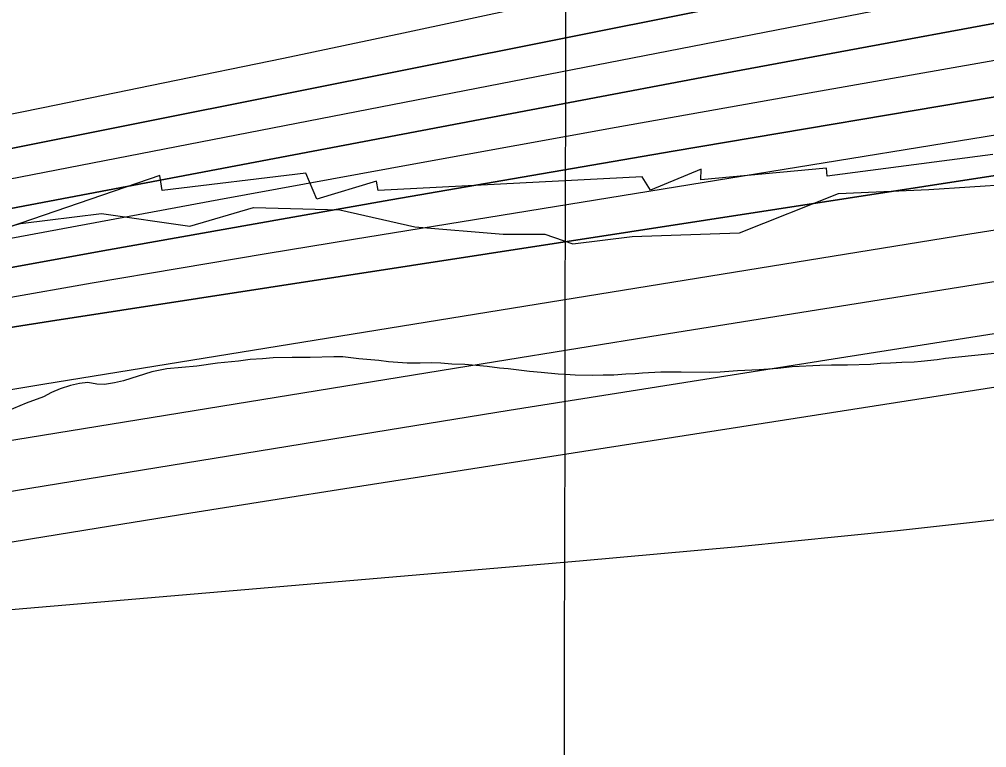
# Model space of a CAD drawing. Extents: x 3177185 to 3215018, y 812988 to 838321.
# Drawn here: x 3207321 to 3207725, y 826823.7 to 827127.8 of the extents above; entities that cross this region are included whole.
import ezdxf

# ---------------------------------------------------------------- set-up
doc = ezdxf.new("R2010")
doc.units = 0
for name, color, linetype in [('V-GRID-MAJR', 7, 'Continuous'), ('V-RIVR-EDGE', 7, 'Continuous'), ('V-ROAD-CNTR', 7, 'Continuous'), ('V-RRAP-RVMT', 7, 'Continuous'), ('V-SITE-VEGE', 7, 'Continuous'), ('V-TOPO-DPTH', 7, 'Continuous'), ('V-TOPO-MAJR', 7, 'Continuous'), ('V-TOPO-MINR', 7, 'Continuous'), ('V-TOPO-WATR', 7, 'Continuous')]:
    doc.layers.add(name, color=color, linetype=linetype)

msp = doc.modelspace()

# ---------------------------------------------------------------- linework, layer by layer
at = {"layer": 'V-GRID-MAJR'}
msp.add_spline([(3207531.376, 818338.329), (3207543.717, 824398.669), (3207556.061, 830460.951), (3207568.406, 836523.273), (3207568.41, 836525.176)], degree=3, dxfattribs=at)
at = {"layer": 'V-RIVR-EDGE'}
msp.add_lwpolyline([(3207273.1551659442, 827029.6012649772), (3207321.43650542, 827042.5222546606), (3207355.35202288, 827046.7851831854), (3207392.286629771, 827041.4777042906), (3207418.8212449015, 827049.2363171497), (3207454.897247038, 827048.2777531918), (3207486.1767597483, 827041.2455409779), (3207523.1167407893, 827038.1114447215), (3207540.5038018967, 827038.0684515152), (3207552.2303946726, 827034.127342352), (3207577.014480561, 827037.1088127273), (3207621.7904622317, 827038.7368113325), (3207663.125575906, 827055.1524105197), (3207700.9467331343, 827056.7976064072), (3207752.2471620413, 827060.1481886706)], dxfattribs=at)
at = {"layer": 'V-ROAD-CNTR'}
msp.add_spline([(3208346.328270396, 826885.1572022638), (3208115.9227312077, 826852.9112667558), (3207967.199028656, 826843.050286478), (3207845.121272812, 826830.7093111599), (3207782.588397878, 826825.9603206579), (3207729.1455047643, 826803.040366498), (3207632.738697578, 826757.515457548), (3207576.820809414, 826732.5705074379), (3207528.781905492, 826724.6485232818), (3207465.817031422, 826728.301515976), (3207400.7801614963, 826747.6074773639), (3207285.139392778, 826774.2394240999), (3207265.491432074, 826779.4734136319), (3207234.1564947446, 826783.2384061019), (3207181.079600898, 826779.4534136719), (3207100.429762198, 826767.9724366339), (3206894.601173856, 826726.7435190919), (3206803.822355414, 826712.0945483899), (3206713.3835362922, 826706.3165599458), (3206422.133118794, 826687.7015971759), (3206204.471554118, 826669.0066345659), (3206163.5306360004, 826662.101648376), (3206084.9847930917, 826660.768651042), (3206033.066896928, 826662.2286481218), (3205996.001971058, 826664.1126443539), (3205951.2110606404, 826658.6826552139), (3205862.0332389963, 826638.2406960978), (3205753.4074562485, 826610.4727516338), (3205693.414576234, 826589.2967939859), (3205596.735769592, 826559.2458540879), (3205544.272874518, 826530.6849112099), (3205492.934977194, 826508.826954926), (3205453.235056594, 826501.615969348), (3205394.626173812, 826492.4769876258), (3205274.2754145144, 826482.872006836), (3205179.860603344, 826479.126014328), (3205118.533725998, 826475.529021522), (3204988.809985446, 826459.4080537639), (3204882.2071986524, 826438.2540960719), (3204738.792485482, 826408.7811550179), (3204661.886639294, 826391.112190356), (3204557.866847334, 826358.523255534), (3204461.162040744, 826327.2933179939), (3204416.407130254, 826311.319349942), (3204373.416216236, 826296.623379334), (3204363.576235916, 826281.7964089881), (3204304.5263540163, 826204.5555634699), (3204208.9885450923, 826114.967742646), (3204177.8386073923, 826084.1878042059), (3204147.838667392, 826061.288850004), (3204104.848753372, 826037.5058975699), (3204030.246902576, 826008.3399559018), (3203913.876135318, 825969.4430336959), (3203861.881239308, 825949.195074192), (3203832.852297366, 825932.3771078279), (3203796.871369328, 825899.6261733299), (3203760.2364425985, 825850.3132719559), (3203678.17060673, 825721.8535288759), (3203641.984679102, 825677.0386185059), (3203591.5857799, 825626.3747198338), (3203428.038106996, 825388.934194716), (3203355.5822519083, 825313.941344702), (3203305.5573519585, 825288.86239486), (3203268.8454253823, 825278.8084149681), (3203213.097536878, 825267.385437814), (3203162.422638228, 825259.4524536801), (3203116.86672934, 825250.918470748), (3203049.702863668, 825231.640509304), (3202999.013965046, 825192.6345873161), (3202832.754297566, 825055.411861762), (3202762.780437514, 824997.9799766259), (3202671.386620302, 824938.0530964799), (3202495.434972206, 824822.96832665), (3202258.515446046, 824637.8316969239), (3202113.2147366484, 824519.4129337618), (3202089.036785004, 824490.207992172), (3202052.551857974, 824459.6880532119), (3202001.897959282, 824428.3121159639), (3201971.106020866, 824410.2161521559), (3201927.518108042, 824384.2002041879), (3201877.3222084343, 824324.542323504), (3201830.513302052, 824267.068438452), (3201794.712373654, 824236.116500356), (3201692.1295788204, 824156.95465868), (3201566.9598291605, 824054.5158635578), (3201483.790995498, 823975.0510224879), (3201374.9472131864, 823825.006322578), (3201313.762335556, 823770.4434317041), (3201289.737383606, 823735.1135023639), (3201250.303462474, 823687.806596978), (3201221.9345192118, 823651.206670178), (3201184.913593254, 823588.0297965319), (3201140.662681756, 823508.8569548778), (3201081.7827995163, 823436.052100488), (3201048.0268670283, 823379.182214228), (3201034.539894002, 823326.0133205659), (3201024.1469147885, 823274.715423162)], degree=3, dxfattribs=at)
at = {"layer": 'V-RRAP-RVMT'}
for p, q in [((3207727.634000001, 827071.403999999), (3207658.352000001, 827062.359999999)), ((3207658.158000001, 827065.699999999), (3207605.687000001, 827060.8459999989)), ((3207658.352000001, 827062.359999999), (3207658.158000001, 827065.699999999)), ((3207379.632000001, 827062.655999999), (3207307.892000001, 827038.050999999)), ((3207380.646000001, 827056.312999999), (3207379.632000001, 827062.655999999)), ((3207440.679000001, 827063.6109999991), (3207380.646000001, 827056.312999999)), ((3207445.321000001, 827052.7059999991), (3207440.679000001, 827063.6109999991)), ((3207581.196000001, 827062.0199999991), (3207470.927000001, 827056.3949999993)), ((3207584.616000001, 827056.503999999), (3207581.196000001, 827062.0199999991)), ((3207605.763000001, 827065.3159999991), (3207584.616000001, 827056.503999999)), ((3207605.687000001, 827060.8459999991), (3207605.763000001, 827065.3159999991)), ((3207470.244000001, 827060.2579999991), (3207445.321000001, 827052.7059999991)), ((3207470.927000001, 827056.3949999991), (3207470.244000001, 827060.2579999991))]:
    msp.add_line(p, q, dxfattribs=at)
at = {"layer": 'V-SITE-VEGE'}
for points in [[(3207736.395, 826989.113), (3207707.866, 826986.2490000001), (3207704.348, 826985.713), (3207697.708, 826984.904), (3207694.71, 826984.63), (3207689.629, 826984.476), (3207684.9390000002, 826984.1950000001), (3207680.6380000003, 826984.177), (3207676.468, 826983.767), (3207666.957, 826983.464), (3207660.18, 826983.433), (3207655.359, 826983.284), (3207643.764, 826982.711), (3207637.771, 826982.033), (3207629.954, 826981.478), (3207620.963, 826981.0480000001), (3207613.668, 826980.495), (3207609.107, 826980.343), (3207597.508, 826980.554), (3207588.9080000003, 826980.515), (3207581.3510000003, 826980.091), (3207578.224, 826979.817), (3207574.316, 826979.669), (3207569.366, 826979.258), (3207564.803, 826979.235), (3207560.504, 826979.09), (3207553.205, 826979.186), (3207549.0330000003, 826979.559), (3207546.035, 826979.675), (3207538.992, 826980.296), (3207534.04, 826980.796), (3207525.174, 826981.93), (3207521.525, 826982.174), (3207516.44, 826982.805), (3207507.051, 826983.675), (3207501.7060000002, 826983.9130000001)], [(3207501.7060000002, 826983.9130000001), (3207497.014, 826984.281), (3207493.234, 826984.394), (3207488.413, 826984.2440000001), (3207482.94, 826984.2220000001), (3207475.248, 826984.838), (3207471.205, 826985.3420000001), (3207462.86, 826986.088), (3207456.083, 826986.839), (3207452.302, 826986.954), (3207442.529, 826986.6510000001), (3207434.97, 826986.616), (3207427.022, 826986.4500000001), (3207422.594, 826986.041), (3207417.382, 826985.758), (3207412.563, 826985.084), (3207403.8340000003, 826984.265), (3207395.108, 826983.0530000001), (3207382.603, 826981.957), (3207376.3540000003, 826980.626), (3207364.509, 826976.925), (3207360.734, 826975.995), (3207356.566, 826975.3250000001), (3207353.4390000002, 826975.442), (3207349.657, 826976.206), (3207346.1380000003, 826975.801), (3207342.364, 826975.0040000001), (3207338.069, 826973.55), (3207334.428, 826971.971), (3207331.046, 826970.263), (3207323.8910000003, 826967.4940000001), (3207315.955, 826964.201)]]:
    msp.add_lwpolyline(points, dxfattribs=at)
at = {"layer": 'V-TOPO-DPTH'}
for points in [[(3206425.2800942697, 826917.2050204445), (3207212.679431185, 827053.4969486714), (3207222.6789008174, 827055.2675600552), (3207232.668792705, 827057.0895606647), (3207242.644317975, 827058.9886451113), (3207252.610265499, 827060.9391187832), (3207900.908570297, 827190.4209485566), (3207901.827399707, 827190.6036344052), (3207904.5853507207, 827191.1442562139), (3207907.348874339, 827191.6547526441), (3207911.6864930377, 827192.4008997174), (3207913.4389541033, 827192.7090866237), (3207916.9400326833, 827193.3470243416), (3209133.448397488, 827419.8476802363)], [(3209133.448397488, 827419.8476802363), (3207916.9400326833, 827193.3470243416), (3207913.4389541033, 827192.7090866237), (3207911.6864930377, 827192.4008997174), (3207907.348874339, 827191.6547526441), (3207904.5853507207, 827191.1442562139), (3207901.827399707, 827190.6036344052), (3207900.908570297, 827190.4209485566), (3207252.610265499, 827060.9391187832), (3207242.644317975, 827058.9886451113), (3207232.668792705, 827057.0895606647), (3207222.6789008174, 827055.2675600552), (3207212.679431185, 827053.4969486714), (3206425.2800942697, 826917.2050204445)], [(3206856.2560899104, 827011.7349393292), (3206931.259025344, 827022.3757512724), (3207006.1399875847, 827033.8434753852), (3207080.939634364, 827045.8624742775), (3207224.1455823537, 827069.6843971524), (3207227.2782842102, 827070.2221276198), (3207230.407030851, 827070.7813466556), (3207233.529844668, 827071.3727985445), (3207236.6487032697, 827071.9857390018), (3207330.9080951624, 827091.0155717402), (3207381.1318943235, 827101.2637477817), (3207431.326643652, 827111.6508500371), (3207481.47781823, 827122.2463416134), (3207531.599942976, 827132.9807594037), (3207881.215142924, 827208.6158824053), (3207891.783672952, 827210.8602723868), (3207902.3630940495, 827213.0510436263), (3207912.958851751, 827215.1613867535), (3207923.5655005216, 827217.2181111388), (3208676.3440312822, 827360.2240124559), (3208751.930734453, 827374.5966176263), (3208827.5141659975, 827388.9863913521), (3208903.0926901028, 827403.401917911)], [(3206856.2560899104, 827011.7349393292), (3206931.259025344, 827022.3757512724), (3207006.1399875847, 827033.8434753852), (3207080.939634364, 827045.8624742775), (3207224.1455823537, 827069.6843971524), (3207227.2782842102, 827070.2221276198), (3207230.407030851, 827070.7813466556), (3207233.529844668, 827071.3727985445), (3207236.6487032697, 827071.9857390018), (3207330.9080951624, 827091.0155717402), (3207381.1318943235, 827101.2637477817), (3207431.326643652, 827111.6508500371), (3207481.47781823, 827122.2463416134), (3207531.599942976, 827132.9807594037), (3207881.215142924, 827208.6158824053), (3207891.783672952, 827210.8602723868), (3207902.3630940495, 827213.0510436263), (3207912.958851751, 827215.1613867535), (3207923.5655005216, 827217.2181111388), (3208676.3440312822, 827360.2240124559), (3208751.930734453, 827374.5966176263), (3208827.5141659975, 827388.9863913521), (3208903.0926901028, 827403.401917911)], [(3209096.134534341, 827366.159234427), (3208723.693465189, 827298.479116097), (3208588.672102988, 827274.2589879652), (3208453.579708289, 827250.4472649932), (3208318.3807648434, 827227.2481497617), (3208183.1107889, 827204.4574396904), (3207978.5281967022, 827170.465387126), (3207945.5081870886, 827164.9080898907), (3207912.5041063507, 827159.2588871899), (3207879.5239189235, 827153.4718262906), (3207846.5596603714, 827147.5928599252), (3207791.898477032, 827137.7265063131), (3207731.6300883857, 827126.7669693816), (3207671.3810520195, 827115.7028182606), (3207611.161044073, 827104.4817458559), (3207550.9603884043, 827093.1560592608), (3207279.794902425, 827041.7752696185), (3207258.1702848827, 827037.7111846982), (3207236.537741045, 827033.690098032), (3207214.893307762, 827029.7335087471), (3207193.2409481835, 827025.819917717), (3206859.1260289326, 826965.9438472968)], [(3206859.1260289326, 826965.9438472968), (3207193.2409481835, 827025.819917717), (3207214.893307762, 827029.7335087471), (3207236.537741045, 827033.690098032), (3207258.1702848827, 827037.7111846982), (3207279.794902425, 827041.7752696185), (3207550.9603884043, 827093.1560592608), (3207611.161044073, 827104.4817458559), (3207671.3810520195, 827115.7028182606), (3207731.6300883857, 827126.7669693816), (3207791.898477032, 827137.7265063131), (3207846.5596603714, 827147.5928599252), (3207879.5239189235, 827153.4718262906), (3207912.5041063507, 827159.2588871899), (3207945.5081870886, 827164.9080898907), (3207978.5281967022, 827170.465387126), (3208183.1107889, 827204.4574396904), (3208318.3807648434, 827227.2481497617), (3208453.579708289, 827250.4472649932), (3208588.672102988, 827274.2589879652), (3208723.693465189, 827298.479116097), (3209096.134534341, 827366.159234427)], [(3209049.7010115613, 827310.0872887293), (3207952.4571490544, 827132.9578486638), (3207935.4834462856, 827130.1992200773), (3207918.5137187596, 827127.416509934), (3207901.5499540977, 827124.5976774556), (3207884.590164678, 827121.7547634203), (3207594.129493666, 827072.7478492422), (3207535.115447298, 827062.6835484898), (3207476.1257067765, 827052.4801905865), (3207417.1724250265, 827042.0682469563), (3207358.2434491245, 827031.5172461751), (3207272.2054105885, 827015.955385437), (3207256.3152477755, 827013.0724604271), (3207240.4271701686, 827010.178123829), (3207224.5422203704, 827007.266669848), (3207208.659355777, 827004.3438042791), (3207087.9655396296, 826982.0657308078), (3207011.733119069, 826968.0182166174), (3206935.495082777, 826954.0012981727), (3206859.2486228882, 826940.0302733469)], [(3206859.2486228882, 826940.0302733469), (3206935.495082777, 826954.0012981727), (3207011.733119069, 826968.0182166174), (3207087.9655396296, 826982.0657308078), (3207208.659355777, 827004.3438042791), (3207224.5422203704, 827007.266669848), (3207240.4271701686, 827010.178123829), (3207256.3152477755, 827013.0724604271), (3207272.2054105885, 827015.955385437), (3207358.2434491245, 827031.5172461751), (3207417.1724250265, 827042.0682469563), (3207476.1257067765, 827052.4801905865), (3207535.115447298, 827062.6835484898), (3207594.129493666, 827072.7478492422), (3207884.590164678, 827121.7547634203), (3207901.5499540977, 827124.5976774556), (3207918.5137187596, 827127.416509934), (3207935.4834462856, 827130.1992200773), (3207952.4571490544, 827132.9578486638), (3209049.7010115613, 827310.0872887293)], [(3207849.635438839, 827081.2616006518), (3207334.0293271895, 827001.8286836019), (3207319.0479882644, 826999.4765476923), (3207304.0760588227, 826997.0669987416), (3207289.1182436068, 826994.5713302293), (3207274.1698378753, 826992.0182486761), (3207252.7613057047, 826988.2983938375), (3207248.5259469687, 826987.552680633), (3207244.292885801, 826986.7943067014), (3207240.063270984, 826986.016941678), (3207235.835953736, 826985.2269159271), (3207205.3882733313, 826979.4659312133), (3207185.9443508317, 826975.75754369), (3207166.507777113, 826972.0113256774), (3207147.0822265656, 826968.2083619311), (3207127.6640247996, 826964.3675676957), (3206433.3142047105, 826825.9758321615)]]:
    msp.add_lwpolyline(points, dxfattribs=at)
at = {"layer": 'V-TOPO-MAJR'}
msp.add_lwpolyline([(3206854.5653976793, 826847.8733076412), (3206954.7518494, 826865.9581720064), (3207054.921640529, 826884.1357002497), (3207214.4021412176, 826913.1904475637), (3207234.8289159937, 826916.8537669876), (3207255.2686625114, 826920.4419805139), (3207275.727866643, 826923.917535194), (3207296.200042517, 826927.3179839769), (3207390.4039723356, 826942.6988192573), (3207457.9972675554, 826953.6745556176), (3207525.6031292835, 826964.5718969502), (3207593.2278407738, 826975.3516457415), (3207660.865118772, 826986.0529995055), (3207872.460262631, 827019.3423291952), (3207904.712428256, 827024.4783131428), (3207936.95142218, 827029.6947463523), (3207969.1706585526, 827035.0318534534), (3208001.3767232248, 827040.4494098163), (3208827.7059140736, 827181.0419887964), (3208884.193782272, 827190.9721055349)], dxfattribs=at)
at = {"layer": 'V-TOPO-MINR'}
for points in [[(3206425.2800942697, 826917.2050204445), (3207212.679431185, 827053.4969486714), (3207222.6789008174, 827055.2675600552), (3207232.668792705, 827057.0895606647), (3207242.644317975, 827058.9886451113), (3207252.610265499, 827060.9391187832), (3207900.908570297, 827190.4209485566), (3207901.827399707, 827190.6036344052), (3207904.5853507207, 827191.1442562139), (3207907.348874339, 827191.6547526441), (3207911.6864930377, 827192.4008997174), (3207913.4389541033, 827192.7090866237), (3207916.9400326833, 827193.3470243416), (3209133.448397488, 827419.8476802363)], [(3206856.2560899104, 827011.7349393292), (3206931.259025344, 827022.3757512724), (3207006.1399875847, 827033.8434753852), (3207080.939634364, 827045.8624742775), (3207224.1455823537, 827069.6843971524), (3207227.2782842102, 827070.2221276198), (3207230.407030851, 827070.7813466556), (3207233.529844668, 827071.3727985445), (3207236.6487032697, 827071.9857390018), (3207330.9080951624, 827091.0155717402), (3207381.1318943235, 827101.2637477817), (3207431.326643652, 827111.6508500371), (3207481.47781823, 827122.2463416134), (3207531.599942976, 827132.9807594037), (3207881.215142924, 827208.6158824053), (3207891.783672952, 827210.8602723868), (3207902.3630940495, 827213.0510436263), (3207912.958851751, 827215.1613867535), (3207923.5655005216, 827217.2181111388), (3208676.3440312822, 827360.2240124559), (3208751.930734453, 827374.5966176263), (3208827.5141659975, 827388.9863913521), (3208903.0926901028, 827403.401917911)], [(3206650.019246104, 826942.2357589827), (3207202.9555983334, 827039.6913897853), (3207218.7825673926, 827042.5238107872), (3207234.599273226, 827045.4116199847), (3207250.4005842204, 827048.3825114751), (3207266.191631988, 827051.408791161), (3207717.4357309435, 827139.1175005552), (3207749.414772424, 827145.2979612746), (3207781.4024763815, 827151.4329949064), (3207813.403174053, 827157.4998879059), (3207845.4125341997, 827163.5213538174), (3207877.4439472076, 827169.4211628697), (3207909.4961000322, 827175.2041984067), (3207941.5793625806, 827180.8120736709), (3207973.6833649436, 827186.3031754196), (3208042.1200427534, 827197.8163677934), (3208108.429721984, 827209.1363420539), (3208174.701779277, 827220.6694548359), (3208240.917403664, 827232.5222754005), (3208307.0954061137, 827244.5882344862), (3209115.5466906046, 827394.0064261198)], [(3206859.1260289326, 826965.9438472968), (3207193.2409481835, 827025.819917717), (3207214.893307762, 827029.7335087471), (3207236.537741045, 827033.690098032), (3207258.1702848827, 827037.7111846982), (3207279.794902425, 827041.7752696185), (3207550.9603884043, 827093.1560592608), (3207611.161044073, 827104.4817458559), (3207671.3810520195, 827115.7028182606), (3207731.6300883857, 827126.7669693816), (3207791.898477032, 827137.7265063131), (3207846.5596603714, 827147.5928599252), (3207879.5239189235, 827153.4718262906), (3207912.5041063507, 827159.2588871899), (3207945.5081870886, 827164.9080898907), (3207978.5281967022, 827170.465387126), (3208183.1107889, 827204.4574396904), (3208318.3807648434, 827227.2481497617), (3208453.579708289, 827250.4472649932), (3208588.672102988, 827274.2589879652), (3208723.693465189, 827298.479116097), (3209096.134534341, 827366.159234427)], [(3206811.1700903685, 826944.487202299), (3206918.0278005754, 826963.6834378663), (3207024.8608854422, 826983.0175188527), (3207183.5370830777, 827011.8924360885), (3207211.0113802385, 827016.9045406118), (3207238.4827177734, 827021.9327746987), (3207265.949615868, 827026.9852031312), (3207293.413554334, 827032.053761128), (3207404.333586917, 827052.5749253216), (3207487.2783003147, 827067.7882937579), (3207570.253650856, 827082.8311741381), (3207653.2749571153, 827097.6183224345), (3207736.3269005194, 827112.234982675), (3207865.5582134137, 827134.7737403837), (3207890.527741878, 827139.0891675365), (3207915.505905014, 827143.3535465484), (3207940.4970201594, 827147.5413533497), (3207965.496769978, 827151.6781120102), (3208558.0541123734, 827248.7971061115), (3208656.3143952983, 827265.1148916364), (3208754.5273783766, 827281.7090685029), (3208852.6694116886, 827298.7178323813), (3208950.7641451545, 827316.0029876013)], [(3206583.9370033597, 826835.6323099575), (3207166.2845084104, 826946.4948670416), (3207207.358523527, 826954.1386624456), (3207248.472423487, 826961.556034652), (3207289.646150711, 826968.6337720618), (3207330.8597627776, 826975.4850862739), (3207718.0251223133, 827038.2060444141), (3207753.179529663, 827043.8697610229), (3207788.3404098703, 827049.4927761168), (3207823.510999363, 827055.0547389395), (3207858.6880617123, 827060.5760002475), (3207906.8086896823, 827068.086040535), (3207917.927663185, 827069.8380791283), (3207929.0431307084, 827071.6118823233), (3207940.1533392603, 827073.4183324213), (3207951.260041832, 827075.2465471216), (3208113.4272104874, 827102.1847329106), (3208205.5623518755, 827117.7947844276), (3208297.627478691, 827133.8000248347), (3208389.58758365, 827150.3980485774), (3208481.4776740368, 827167.39126121), (3209128.8213969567, 827289.2622418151)], [(3206838.9241068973, 826864.4093973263), (3207190.329219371, 826929.9160646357), (3207221.08545627, 826935.5393387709), (3207251.8665007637, 826941.0204476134), (3207282.6847566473, 826946.2883085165), (3207313.527820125, 826951.414004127), (3207519.8220894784, 826984.9638163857), (3207588.655208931, 826996.0967852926), (3207657.5010722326, 827007.1499342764), (3207726.3660513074, 827018.0833533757), (3207795.2437742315, 827028.9369525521), (3207889.631452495, 827043.7262643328), (3207911.3189771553, 827047.1617703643), (3207932.998612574, 827050.6458459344), (3207954.666414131, 827054.2027758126), (3207976.326326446, 827057.8082752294), (3208361.335809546, 827122.5619901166), (3208494.9388059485, 827145.6905502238), (3208628.384667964, 827169.6701355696), (3208761.5948284, 827194.9262587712), (3208894.6478544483, 827221.0334072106)], [(3206408.2462195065, 826840.2559779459), (3206959.3590103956, 826945.258784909), (3207006.5093689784, 826954.2174923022), (3207053.6657504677, 826963.144294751), (3207100.831166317, 826972.0232397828), (3207148.002605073, 826980.8702798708), (3207222.2527142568, 826994.7569508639), (3207232.3062602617, 826996.622199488), (3207242.3633323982, 826998.4680788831), (3207252.4256937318, 827000.2849044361), (3207262.4915811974, 827002.08236076), (3207315.0192427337, 827011.3839249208), (3207351.3648380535, 827017.7396700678), (3207387.728075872, 827023.991464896), (3207424.1177774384, 827030.0873342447), (3207460.525121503, 827036.079253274), (3207904.272153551, 827108.1346497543)], [(3206433.3142047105, 826825.9758321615), (3207127.6640247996, 826964.3675676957), (3207147.0822265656, 826968.2083619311), (3207166.507777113, 826972.0113256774), (3207185.9443508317, 826975.75754369), (3207205.3882733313, 826979.4659312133), (3207235.835953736, 826985.2269159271), (3207240.063270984, 826986.016941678), (3207244.292885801, 826986.7943067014), (3207248.5259469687, 826987.552680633), (3207252.7613057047, 826988.2983938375), (3207274.1698378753, 826992.0182486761), (3207289.1182436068, 826994.5713302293), (3207304.0760588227, 826997.0669987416), (3207319.0479882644, 826999.4765476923), (3207334.0293271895, 827001.8286836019), (3207849.635438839, 827081.2616006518)], [(3206362.5839445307, 826727.5479148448), (3207137.5644843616, 826857.1473009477), (3207158.3611263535, 826860.5726012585), (3207179.1685987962, 826863.9297089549), (3207199.992316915, 826867.184527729), (3207220.8268654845, 826870.3711538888), (3207241.69320822, 826873.3058612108), (3207262.5910852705, 826875.973100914), (3207283.536263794, 826878.23913919), (3207304.512976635, 826880.237709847), (3207555.001671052, 826901.6815256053), (3207621.420019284, 826907.7714982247), (3207687.7818435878, 826914.395165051), (3207754.0588819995, 826921.8193731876), (3207820.2793964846, 826929.7772755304), (3207903.239715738, 826940.2551802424), (3207927.9351150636, 826943.394288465), (3207952.6271166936, 826946.5597332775), (3207977.3140217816, 826949.7646829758), (3208001.9975291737, 826952.9959692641), (3208728.5255142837, 827048.6960874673), (3208805.3536143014, 827059.0823437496), (3208882.131792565, 827069.8170035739)], [(3206375.5829541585, 826746.0937503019), (3206948.592783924, 826845.2670916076), (3207000.2928684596, 826854.2507893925), (3207051.9848427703, 826863.280731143), (3207103.664651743, 826872.3800388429), (3207155.336350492, 826881.5255905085), (3207238.5027919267, 826896.3030676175), (3207248.5886523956, 826898.074274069), (3207258.6791328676, 826899.8184284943), (3207268.7765433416, 826901.5220048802), (3207278.878573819, 826903.1985292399), (3207325.625457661, 826910.8600837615), (3207359.1103098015, 826916.3101575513), (3207392.603048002, 826921.7109811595), (3207426.10761529, 826927.0379294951), (3207459.620068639, 826932.3156276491), (3207854.566849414, 826994.0674806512)]]:
    msp.add_lwpolyline(points, dxfattribs=at)
at = {"layer": 'V-TOPO-WATR'}
msp.add_lwpolyline([(3206859.2486228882, 826940.0302733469), (3206935.495082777, 826954.0012981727), (3207011.733119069, 826968.0182166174), (3207087.9655396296, 826982.0657308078), (3207208.659355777, 827004.3438042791), (3207224.5422203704, 827007.266669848), (3207240.4271701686, 827010.178123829), (3207256.3152477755, 827013.0724604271), (3207272.2054105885, 827015.955385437), (3207358.2434491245, 827031.5172461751), (3207417.1724250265, 827042.0682469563), (3207476.1257067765, 827052.4801905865), (3207535.115447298, 827062.6835484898), (3207594.129493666, 827072.7478492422), (3207884.590164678, 827121.7547634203), (3207901.5499540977, 827124.5976774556), (3207918.5137187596, 827127.416509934), (3207935.4834462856, 827130.1992200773), (3207952.4571490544, 827132.9578486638), (3209049.7010115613, 827310.0872887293)], dxfattribs=at)

doc.saveas('drawing.dxf')
